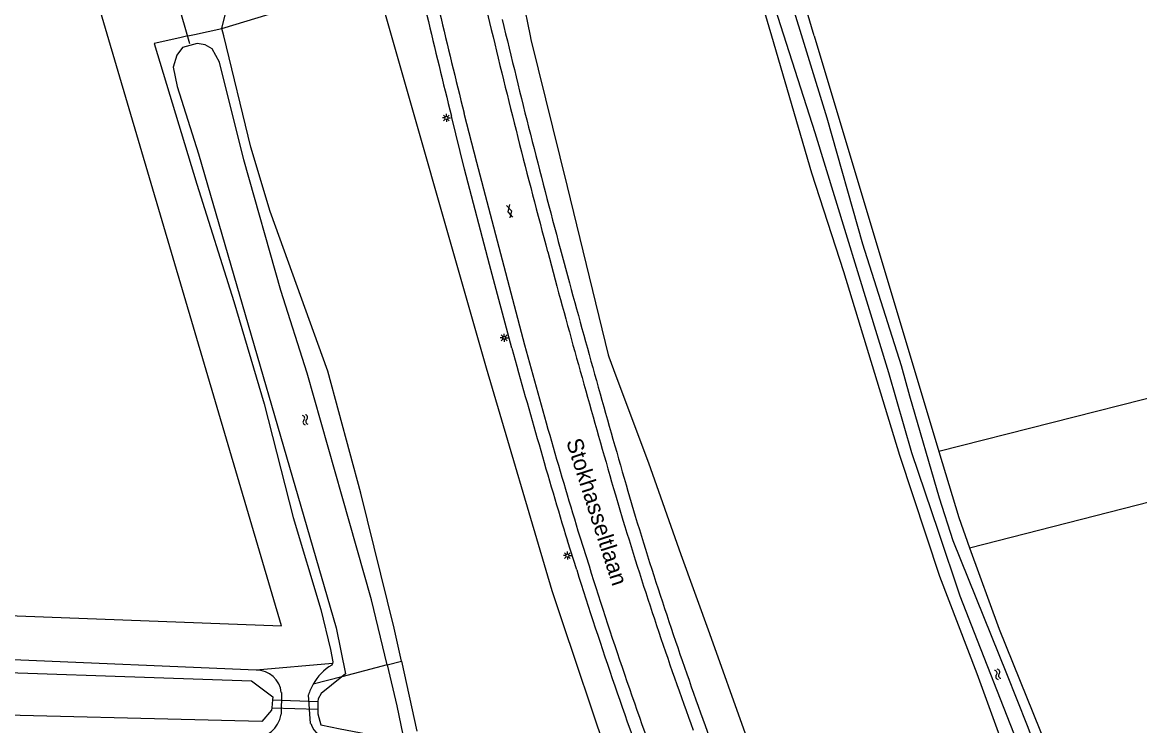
# Model space of a CAD drawing. Extents: x 133000 to 136000, y 400500 to 403500.
# Drawn here: x 133272.3 to 133444.8, y 401393.6 to 401502.1 of the extents above; entities that cross this region are included whole.
import ezdxf

# ---------------------------------------------------------------- set-up
doc = ezdxf.new("R2010")
doc.units = 0
for name, color, linetype in [('gg-anno-openbare ruimte label', 7, 'Continuous'), ('gg-knt-verharding', 7, 'Continuous'), ('gg-kntw-bovenkant insteek waterloop', 7, 'Continuous'), ('gg-kntw-waterlijn', 7, 'Continuous'), ('gg-kwrk-duiker nz buis', 7, 'Continuous'), ('gg-kwrk-duiker nz vlak', 7, 'Continuous'), ('gt-grn-groengrens', 7, 'Continuous'), ('gt-symb-gesloten verharding', 7, 'Continuous'), ('gt-symb-lichtmast', 7, 'Continuous'), ('gt-symb-watersymbool', 7, 'Continuous'), ('gx-grn-maaiveld', 7, 'Continuous')]:
    doc.layers.add(name, color=color, linetype=linetype)

# ---------------------------------------------------------------- blocks, each defined once
blk = doc.blocks.new('gt0-WA')
at = {"layer": 'gt-symb-watersymbool'}
for centre, start, end in [((-0.32, 0.02), 28.0725, 151.9275), ((0.43, 0.42), 208.0725, 331.9275), ((-0.32, -0.43), 28.0725, 151.9275), ((0.43, -0.03), 208.0725, 331.9275)]:
    blk.add_arc(centre, 0.425, start, end, dxfattribs=at)
blk = doc.blocks.new('gt0-LMAST')
at = {"layer": 'gt-symb-lichtmast'}
for p, q in [((-0.18, 0.17), (-0.45, 0.44)), ((-0.01, 0.25), (-0.01, 0.62)), ((0.17, 0.17), (0.44, 0.44)), ((-0.26, 0), (-0.63, 0)), ((-0.18, -0.18), (-0.45, -0.45)), ((-0.01, -0.25), (-0.01, -0.63)), ((0.44, -0.45), (0.17, -0.18)), ((0.24, 0), (0.62, 0))]:
    blk.add_line(p, q, dxfattribs=at)
blk.add_circle((-0.01, 0), 0.25, dxfattribs=at)
blk = doc.blocks.new('gt0-GESVH1')
at = {"layer": 'gt-symb-gesloten verharding'}
for p, q in [((-0.99, -0.26), (0.01, 0.24)), ((0.01, -0.26), (-0.99, 0.24)), ((0.01, 0.24), (1.01, -0.26)), ((1.01, 0.24), (0.01, -0.26))]:
    blk.add_line(p, q, dxfattribs=at)

msp = doc.modelspace()

# ---------------------------------------------------------------- linework, layer by layer
at = {"layer": 'gg-knt-verharding'}
for p, q in [((133353.39, 401466.69), (133354.81, 401461.39)), ((133355.32, 401467.21), (133356.74, 401461.92)), ((133363.84, 401429.22), (133365, 401425.33)), ((133365.77, 401429.78), (133366.92, 401425.92)), ((133357.87, 401417.67), (133356.43, 401422.15)), ((133358.35, 401422.73), (133359.78, 401418.27)), ((133377.72, 401393.62), (133379.57, 401388.36))]:
    msp.add_line(p, q, dxfattribs=at)
for points in [[(133340.07, 401520.82), (133341.3, 401515.2), (133344.43, 401502.1)], [(133347.88, 401451.84), (133344.42, 401464.77), (133340.57, 401479.46), (133338.53, 401487.61)], [(133340.47, 401488.1), (133342.42, 401480.55), (133349.8, 401452.37)]]:
    msp.add_lwpolyline(points, dxfattribs=at)
for centre, radius, start, end in [((134436.61, 401761.31), 1131.67, 192.36865, 193.99603), ((134632.65, 401808.51), 1331.31, 192.54581, 193.92644), ((134609.23, 401803.41), 1298.2, 193.39986, 195.00947), ((134614.85, 401804.84), 1306, 193.40354, 195.00603), ((135374.07, 402010.95), 2092.71, 195.2249, 196.13965), ((135369.83, 402009.74), 2086.29, 195.22345, 196.14013), ((134439.25, 401750.37), 1129.47, 195.29806, 196.86271), ((134443.25, 401751.52), 1135.63, 195.30096, 196.85984), ((133962.24, 401607.19), 624.31, 196.9351, 200.07057), ((133962.39, 401607.24), 622.47, 196.9362, 200.07098), ((133993.47, 401616.37), 663.94, 197.35975, 200.59848), ((133993.1, 401616.24), 665.54, 197.35907, 200.59975)]:
    msp.add_arc(centre, radius, start, end, dxfattribs=at)
at = {"layer": 'gg-kntw-bovenkant insteek waterloop'}
for p, q in [((133381.8, 401520.82), (133387.93, 401500)), ((133394.55, 401500), (133392.75, 401506)), ((133298.88, 401500.23), (133303.11, 401501.16)), ((133303.39, 401500), (133303.11, 401501.16)), ((133297.83, 401500), (133296.6, 401499.73)), ((133297.83, 401500), (133298.88, 401500.23)), ((133394.55, 401500), (133413.79, 401435.9)), ((133308.4, 401402.16), (133269.62, 401403.8)), ((133320.15, 401403.21), (133320.05, 401402.97)), ((133330.81, 401403.57), (133333.2, 401392.78)), ((133312.28, 401398.71), (133312.23, 401395.38)), ((133316.8, 401393.93), (133316.45, 401398.36))]:
    msp.add_line(p, q, dxfattribs=at)
for points in [[(133296.6, 401499.73), (133292.67, 401498.86), (133299.21, 401477.12), (133304.94, 401459.02), (133309.6, 401443.25), (133314.08, 401425.73), (133318.35, 401411.56), (133319.89, 401405.37), (133320.24, 401403.46), (133320.15, 401403.21)], [(133330.81, 401403.57), (133329.69, 401408.67), (133324.55, 401429.49), (133319.45, 401448.32), (133310.57, 401472.92), (133307.56, 401482.85), (133303.39, 401500)], [(133387.93, 401500), (133394.14, 401478.88), (133399.03, 401463.67), (133407.7, 401435.35), (133413.9, 401416.68), (133419.64, 401401.67), (133440.25, 401344.97)], [(133413.79, 401435.9), (133416.85, 401425.72), (133418.53, 401421.07)], [(133418.53, 401421.07), (133423.07, 401408.51), (133446.26, 401351.23)]]:
    msp.add_lwpolyline(points, dxfattribs=at)
for centre, radius, start, end in [((133324.41, 401395.85), 8.35, 121.4773, 150.168), ((133308.48, 401398.35), 3.81, 5.4045, 91.1449), ((133324.39, 401395.86), 8.32, 150.1529, 162.4819), ((133308.02, 401396), 4.26, 266.3391, 351.5767), ((133320.84, 401395.42), 4.3, 200.3115, 258.1095)]:
    msp.add_arc(centre, radius, start, end, dxfattribs=at)
at = {"layer": 'gg-kntw-waterlijn'}
for p, q in [((133321.6, 401401.16), (133318.44, 401398.58)), ((133310.93, 401397.59), (133310.82, 401396.39)), ((133317.93, 401397.34), (133317.9, 401396.14))]:
    msp.add_line(p, q, dxfattribs=at)
for points in [[(133427.88, 401386.02), (133419.76, 401406.75), (133417.08, 401413.6), (133413.72, 401423.56), (133409.62, 401435.71), (133406.04, 401448.02), (133394.68, 401485.06), (133384.08, 401518.1), (133384.34, 401519.26), (133385.05, 401519.71), (133385.87, 401519.5), (133388.33, 401513.99), (133390.64, 401506.42), (133396.46, 401487.36), (133402.01, 401467.92), (133407.95, 401449.17), (133409.22, 401444.48), (133413.8, 401428.75), (133415.94, 401422.17), (133424.2, 401401.67), (133427.42, 401393.66), (133437.55, 401366.77)], [(133328.61, 401402.99), (133326.21, 401413.04), (133321.66, 401428.98), (133316.24, 401448), (133312.18, 401460.73), (133306.49, 401480.89), (133302.74, 401495.94), (133301.62, 401498.01), (133300.53, 401498.64), (133299.26, 401498.83), (133297.01, 401498.24), (133296.15, 401497.06), (133295.59, 401495.21), (133296.22, 401492.18), (133299.51, 401481.81), (133320.74, 401408.69), (133322.16, 401401.61), (133321.6, 401401.16)], [(133181.88, 401405.24), (133202.72, 401403.87), (133231.76, 401403.35), (133253.53, 401402.37), (133307.68, 401400.52), (133310.98, 401398.09), (133310.93, 401397.59)], [(133328.61, 401402.99), (133330.12, 401396.67), (133331.01, 401392.19)], [(133310.82, 401396.39), (133310.78, 401396.01), (133309.24, 401394.24), (133259.47, 401395.51), (133235.16, 401396.83), (133191.55, 401397.64), (133185.9, 401398.56), (133182.97, 401398.38)], [(133318.44, 401398.58), (133317.94, 401397.76), (133317.93, 401397.34)], [(133317.9, 401396.14), (133317.89, 401395.43), (133318.37, 401393.74), (133321.37, 401393.15), (133325.42, 401392.34), (133326.7, 401391.02)]]:
    msp.add_lwpolyline(points, dxfattribs=at)
at = {"layer": 'gg-kwrk-duiker nz buis'}
msp.add_line((133298.15, 401498.8), (133296.24, 401505.44), dxfattribs=at)
at = {"layer": 'gg-kwrk-duiker nz vlak'}
for p, q in [((133310.93, 401397.59), (133317.93, 401397.34)), ((133310.82, 401396.39), (133317.9, 401396.14))]:
    msp.add_line(p, q, dxfattribs=at)
at = {"layer": 'gt-grn-groengrens'}
for p, q in [((133303.11, 401501.16), (133326.91, 401508.39)), ((133303.11, 401501.16), (133304.59, 401507.24)), ((133489.2, 401455.08), (133413.79, 401435.9)), ((133418.53, 401421.07), (133493.04, 401440.06)), ((133365.75, 401379.72), (133355.65, 401409.77)), ((133320.15, 401403.21), (133308.4, 401402.16))]:
    msp.add_line(p, q, dxfattribs=at)
for points in [[(133192.5, 401413.55), (133312.31, 401409), (133283.7, 401506.08), (133272.11, 401588.42)], [(133348.31, 401511.59), (133350.7, 401500), (133350.81, 401499.45), (133356.4, 401476.76), (133362.74, 401450.82), (133362.81, 401450.52), (133363.9, 401447.56), (133368.96, 401434.16), (133373.97, 401420), (133378.35, 401407.84)], [(133355.65, 401409.77), (133354.08, 401414.44), (133343.97, 401448.74), (133326.91, 401508.39)], [(133378.35, 401407.84), (133383.9, 401392.41), (133391.92, 401371.24), (133396.99, 401357.6), (133402.34, 401344.56), (133408.52, 401329.21)]]:
    msp.add_lwpolyline(points, dxfattribs=at)
at = {"layer": 'gx-grn-maaiveld'}
for p, q in [((133328.61, 401402.99), (133321.6, 401401.16)), ((133328.61, 401402.99), (133330.81, 401403.57)), ((133321.6, 401401.16), (133317.17, 401400))]:
    msp.add_line(p, q, dxfattribs=at)

# ---------------------------------------------------------------- block references
at = {"layer": 'gt-symb-gesloten verharding', "rotation": -75.69972255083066}
msp.add_blockref('gt0-GESVH1', (133347.55, 401472.97), dxfattribs=at)
at = {"layer": 'gt-symb-lichtmast'}
for p in [(133337.76, 401487.36), (133346.68, 401453.44), (133356.44, 401419.86)]:
    msp.add_blockref('gt0-LMAST', p, dxfattribs=at)
at = {"layer": 'gt-symb-watersymbool'}
for p, rotation in [((133315.96, 401440.85), -74.81021283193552), ((133422.85, 401401.59), -67.97515406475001)]:
    msp.add_blockref('gt0-WA', p, dxfattribs=dict(at, rotation=rotation))

# ---------------------------------------------------------------- texts
at = {"layer": 'gg-anno-openbare ruimte label'}
msp.add_text('Stokhasseltlaan', height=2.5, rotation=287.8, dxfattribs=at).set_placement((133356.21, 401437.47))

doc.saveas('drawing.dxf')
